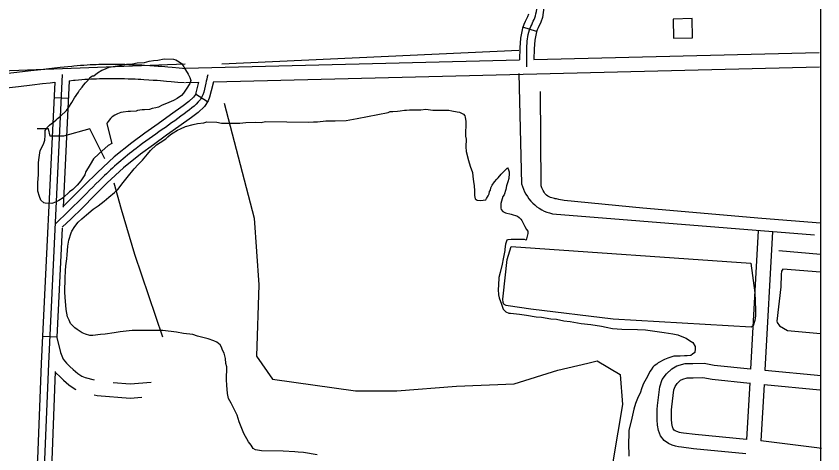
# Model space of a CAD drawing. Extents: x 3263578 to 3301413, y 764927 to 798602.
# Drawn here: x 3297493 to 3299180, y 785004 to 785920 of the extents above; entities that cross this region are included whole.
import ezdxf

# ---------------------------------------------------------------- set-up
doc = ezdxf.new("R2010")
doc.units = 0
for name, color, linetype in [('V-BLDG-OTLN', 7, 'Continuous'), ('V-GRID-FRAM', 7, 'Continuous'), ('V-LEVE-TOET', 7, 'Continuous'), ('V-ROAD-CNTR', 7, 'Continuous'), ('V-SITE-VEGE', 7, 'Continuous'), ('V-TOPO-SHOR', 7, 'Continuous')]:
    doc.layers.add(name, color=color, linetype=linetype)

msp = doc.modelspace()

# ---------------------------------------------------------------- linework, layer by layer
at = {"layer": 'V-BLDG-OTLN'}
msp.add_lwpolyline([(3298868, 785874), (3298908, 785875), (3298907, 785915), (3298867, 785913.9)], close=True, dxfattribs=at)
at = {"layer": 'V-GRID-FRAM'}
msp.add_lwpolyline([(3267734.9, 794015.5), (3299171.2, 794017.8), (3299180.4, 775831.7), (3267728.3, 775829.4), (3267734.9, 794015.5)], dxfattribs=at)
at = {"layer": 'V-LEVE-TOET'}
for points in [[(3298528.1, 785438.1), (3299029.8, 785402.9), (3299037.9, 785341.2), (3299039.7, 785305.2), (3299039.3, 785292.7), (3299038.2, 785282.9), (3299034.6, 785271.9), (3299030.5, 785269.1), (3298742, 785285.6), (3298569.6, 785306.9), (3298521.9, 785313.7), (3298518.1, 785314.6), (3298513.7, 785316.6), (3298512.9, 785317.3), (3298512, 785320.9), (3298511.1, 785327.5), (3298511.4, 785333.8), (3298520.4, 785411), (3298528.1, 785438.1)], [(3299175.6, 785384.2), (3299096.4, 785390.5), (3299094.1, 785386.5), (3299093, 785379.1), (3299092.6, 785353.6), (3299084.4, 785281.9), (3299085, 785278.9), (3299089.7, 785271.6), (3299106.2, 785261.7), (3299175.6, 785255.9)]]:
    msp.add_lwpolyline(points, dxfattribs=at)
at = {"layer": 'V-ROAD-CNTR'}
for p, q in [((3298581.4, 785887.6), (3298552.9, 785896.8)), ((3297602.1, 785747.6), (3297572.1, 785749)), ((3297893.4, 785740.7), (3297868.3, 785757.1)), ((3297578.1, 785248.2), (3297548.1, 785249.6)), ((3299059, 785179), (3299177.1, 785167.6)), ((3299057.4, 785149), (3299174.3, 785137.8))]:
    msp.add_line(p, q, dxfattribs=at)
for points in [[(3298596.5, 785938), (3298593.8, 785917.3), (3298590.6, 785907.3), (3298584.7, 785895.7), (3298582.6, 785891.3), (3298581.3, 785887.3), (3298577.9, 785869.9), (3298576.2, 785852), (3298576, 785829.2)], [(3298564.4, 785923.9), (3298562.8, 785918.8), (3298557.7, 785908.8), (3298554.7, 785902.3), (3298552.2, 785894.9), (3298548.1, 785874.2), (3298546.3, 785853.6), (3298546, 785828.4)], [(3298576, 785829.2), (3299172.7, 785844.1)], [(3297456.5, 785798.3), (3297494.7, 785802.8), (3297523.4, 785806.1), (3297544.9, 785808.6), (3297561.1, 785810.4), (3297585.3, 785813), (3297609.5, 785815.6), (3297613.3, 785816), (3297620.6, 785816.7), (3297627.8, 785817.3), (3297634.7, 785817.8), (3297641.4, 785818.3), (3297647.9, 785818.6), (3297654.2, 785818.9), (3297660.3, 785819.2), (3297666.2, 785819.3), (3297671.9, 785819.5), (3297677.4, 785819.6), (3297682.8, 785819.7), (3297688, 785819.7), (3297693, 785819.7), (3297697.9, 785819.7), (3297702.6, 785819.7), (3297711.8, 785819.5), (3297720.3, 785819.3), (3297728.4, 785819.1), (3297735.9, 785818.8), (3297742.9, 785818.5), (3297749.5, 785818.2), (3297755.7, 785817.9), (3297761.5, 785817.6), (3297772.4, 785816.9), (3297781.9, 785816.3), (3297790.2, 785815.7), (3297797.4, 785815.1)], [(3297797.5, 785815.1), (3297810.1, 785814.1), (3297819.6, 785813.3), (3297833.8, 785812.1), (3297848, 785810.8)], [(3297846.3, 785810.9), (3298546, 785828.4)], [(3297905.7, 785782.3), (3299173.4, 785814.1)], [(3297589.5, 785798.2), (3297560.4, 785192.7), (3297552.6, 784991.5), (3297469.3, 784211.3), (3297435.8, 783979), (3297433.9, 783936.8), (3297433.7, 783900.7), (3297436.5, 783848.8)], [(3298544.2, 785800.1), (3298550.4, 785569.4)], [(3297573.7, 785781.6), (3297545.4, 785193.3), (3297537.7, 784992.5), (3297454.4, 784213.2), (3297442.8, 784132.6)], [(3297460, 785768.6), (3297498.2, 785773), (3297526.8, 785776.3), (3297548.3, 785778.8), (3297564.4, 785780.6), (3297573.7, 785781.6)], [(3297905.7, 785782.3), (3297901, 785763.6), (3297897.7, 785750.7), (3297894.8, 785742.8), (3297887.2, 785731.2), (3297873.5, 785718.4), (3297859.7, 785708.2), (3297833.4, 785689.4), (3297807.3, 785670.6), (3297780.1, 785650.9), (3297753.1, 785631.4), (3297717.4, 785602.7), (3297683.7, 785571.4), (3297657.4, 785545), (3297630.9, 785518.3), (3297607.9, 785496), (3297589.1, 785478.1)], [(3297874.6, 785781.6), (3297871.9, 785771), (3297869, 785759.6), (3297867.8, 785756.4), (3297864.1, 785750.7), (3297854.3, 785741.5), (3297842, 785732.5), (3297815.9, 785713.7), (3297789.8, 785694.9), (3297762.5, 785675.2), (3297734.9, 785655.2), (3297697.8, 785625.4), (3297662.9, 785593), (3297636.2, 785566.2), (3297609.8, 785539.7), (3297590.3, 785520.8)], [(3297603.9, 785784.9), (3297591.2, 785520.5)], [(3297603.9, 785784.9), (3297612.6, 785785.8), (3297616.2, 785786.2), (3297623.3, 785786.8), (3297630.1, 785787.4), (3297636.7, 785787.9), (3297643.2, 785788.3), (3297649.4, 785788.7), (3297655.5, 785788.9), (3297661.3, 785789.2), (3297667, 785789.4), (3297672.6, 785789.5), (3297677.9, 785789.6), (3297683.1, 785789.7), (3297688.1, 785789.7), (3297693, 785789.7), (3297697.7, 785789.7), (3297702.3, 785789.7), (3297711.2, 785789.5), (3297719.5, 785789.4), (3297727.4, 785789.1), (3297734.7, 785788.9), (3297741.6, 785788.6), (3297748.1, 785788.3), (3297754.1, 785787.9), (3297759.8, 785787.6), (3297770.5, 785787), (3297779.8, 785786.4), (3297788, 785785.8), (3297795.2, 785785.2)], [(3297795.1, 785785.2), (3297807.7, 785784.2), (3297817.1, 785783.4), (3297831.2, 785782.2), (3297845.3, 785780.9)], [(3297847, 785780.9), (3297874.6, 785781.6)], [(3298614.8, 785506.6), (3299162.6, 785462)], [(3297589.1, 785476.6), (3297578.1, 785248.4)], [(3299045.2, 785471.2), (3299029.1, 785181.4)], [(3299075.2, 785469.5), (3299059, 785178.8)], [(3297577.8, 785247.1), (3297585.6, 785216.2), (3297591.6, 785202.2), (3297598.2, 785193.7), (3297605.4, 785186.7), (3297612, 785180.7), (3297621.7, 785172.2), (3297630.2, 785166.3), (3297637.5, 785163.6), (3297656.4, 785158.7)], [(3299019.3, 785004.2), (3298910, 785014.3), (3298884.4, 785017.5), (3298878.7, 785018.4), (3298872.3, 785019.8), (3298864.9, 785022.3), (3298857.3, 785025.3), (3298848.5, 785031.5), (3298841, 785041.5), (3298836.4, 785052.4), (3298834.8, 785064.2), (3298833.8, 785075), (3298833.6, 785086.2), (3298833.8, 785096.9), (3298834.3, 785105.3), (3298839.5, 785144.2), (3298844.3, 785159.3), (3298853.6, 785171.1), (3298864.4, 785181.6), (3298875.3, 785188.3), (3298892.7, 785193), (3298908.4, 785192.9), (3298932.1, 785193.7), (3298952.9, 785189.8), (3299029.2, 785182)], [(3297574.8, 785176), (3297567.6, 784990.4), (3297549.6, 784822)], [(3297574.9, 785174.6), (3297575.7, 785173.6), (3297584.9, 785164.8), (3297592, 785158.3), (3297603.2, 785148.6), (3297616.2, 785139.5), (3297618, 785138.8)], [(3299021, 785034.1), (3298913.2, 785044.1), (3298888.6, 785047.2), (3298884.3, 785047.8), (3298880.3, 785048.7), (3298875.3, 785050.4), (3298871.8, 785051.8), (3298869.6, 785053.4), (3298867.2, 785056.5), (3298865.6, 785060.4), (3298864.6, 785067.6), (3298863.8, 785076.7), (3298863.6, 785086.3), (3298863.8, 785095.7), (3298864.2, 785102.4), (3298868.9, 785137.6), (3298871.2, 785145), (3298875.9, 785151), (3298882.9, 785157.8), (3298887.3, 785160.5), (3298896.6, 785163), (3298908.8, 785162.9), (3298929.7, 785163.6), (3298948.6, 785160.1), (3299027.5, 785152)], [(3297695.9, 785153.5), (3297731.3, 785150.7), (3297775.3, 785154)], [(3299027.5, 785152.4), (3299020.9, 785033.7)], [(3299057.4, 785149.1), (3299050.8, 785030.8)], [(3297656.4, 785127.6), (3297662.1, 785126.2), (3297731.2, 785120.6), (3297755.9, 785122.5)], [(3299177.3, 785015.3), (3299167.7, 785016.3), (3299050.8, 785030.8)]]:
    msp.add_lwpolyline(points, dxfattribs=at)
msp.add_arc((3298632.7, 785589.3), 84.7, 193.6092, 257.7499, dxfattribs=at)
for points in [[(3298560.9, 785813.8), (3298561.3, 785852.8), (3298566.8, 785891.1), (3298579.1, 785920.6), (3298584.2, 785959.2), (3298595.9, 786013.6), (3298612.8, 786112.8), (3298628, 786251.6), (3298655.1, 786466.3), (3298664.6, 786544.2), (3298688.1, 786730.9), (3298718.4, 786977.4), (3298732.5, 787129.9), (3298744.2, 787220.1), (3298749.2, 787243.9), (3298774.3, 787276.8), (3298804.5, 787291.5), (3298850.5, 787290.7), (3299160.8, 787256.8)], [(3297893.9, 785797.1), (3297889.5, 785779.5), (3297883.4, 785755.1), (3297850.9, 785720.4), (3297798.5, 785682.7), (3297744, 785643.3), (3297673.3, 785582.2), (3297620.3, 785529), (3297574.4, 785484.9)]]:
    msp.add_spline(points, degree=3, dxfattribs=at)
at = {"layer": 'V-SITE-VEGE'}
for points in [[(3297685.6, 785699.3), (3297683.7, 785696.5), (3297682.8, 785694.7), (3297693.2, 785653.8), (3297685.7, 785649.3), (3297666, 785632.1), (3297654.8, 785621.2), (3297648.1, 785609.2), (3297643.4, 785602.8), (3297638.6, 785594.6), (3297636.7, 785588.2), (3297628.1, 785575.3), (3297620.6, 785566.2), (3297611.2, 785557.1), (3297604.7, 785552.6), (3297591.5, 785539.9), (3297582.2, 785534.5), (3297575.6, 785530.9), (3297567.3, 785528.2), (3297553.4, 785528.5), (3297550.7, 785529.4), (3297544.3, 785535.1), (3297541.6, 785542.5), (3297538.1, 785553.7), (3297538.4, 785572.2), (3297539.6, 785587.9), (3297540, 785613.7), (3297541.1, 785623.9), (3297543.2, 785638.7), (3297547, 785645.1), (3297550.8, 785654.3), (3297552.8, 785660.7), (3297553.8, 785669.9), (3297554, 785681), (3297555.9, 785683.8), (3297556.9, 785686.5), (3297562.5, 785692), (3297567.2, 785695.6), (3297570.9, 785698.3), (3297576.6, 785702.9), (3297579.4, 785705.6), (3297585.9, 785711), (3297598.1, 785722.9), (3297602.9, 785729.3), (3297609.5, 785739.3), (3297615.2, 785749.4), (3297623.7, 785761.3), (3297625.6, 785765), (3297631.3, 785771.3), (3297634.1, 785775.9), (3297637.9, 785780.5), (3297640.7, 785783.2), (3297646.4, 785789.6), (3297647.3, 785791.4), (3297652.9, 785795), (3297655.7, 785795), (3297663.2, 785801.3), (3297672.5, 785806.7), (3297676.3, 785808.5), (3297687.4, 785813), (3297695.8, 785814.7), (3297713.4, 785817.2), (3297723.6, 785819.8), (3297736.6, 785820.5), (3297745.8, 785822.2), (3297761.6, 785822.9), (3297770.9, 785825.5), (3297780.1, 785827.2), (3297789.4, 785828), (3297802.4, 785830.5), (3297821.8, 785830.2), (3297827.3, 785828.3), (3297833.7, 785824.5), (3297839.2, 785820.7), (3297843.7, 785814.2), (3297847.3, 785807.6), (3297852.7, 785798.3), (3297856.3, 785791.8), (3297858.1, 785785.3), (3297856.1, 785778.8), (3297848.5, 785766.9), (3297842.9, 785758.7), (3297839.1, 785754.1), (3297829.7, 785747.8), (3297822.3, 785743.3), (3297807.4, 785737.1), (3297798.1, 785733.5), (3297790.6, 785729.9), (3297785, 785728.2), (3297777.6, 785726.5), (3297772, 785724.7), (3297761.8, 785723.9), (3297756.3, 785724), (3297747, 785722.3), (3297744.2, 785721.4), (3297732.2, 785720.7), (3297727.6, 785720.8), (3297716.5, 785719.1), (3297711.8, 785718.3), (3297705.3, 785715.6), (3297699.7, 785712.9)], [(3297924.8, 785221), (3297922.2, 785227.5), (3297919.5, 785232.2), (3297913.1, 785237.9), (3297906.7, 785240.7), (3297894.7, 785244.6), (3297872.6, 785250.5), (3297862.5, 785253.5), (3297843.1, 785255.6), (3297828.3, 785258.6), (3297799.7, 785261.9), (3297771.1, 785262.3), (3297754.4, 785261.7), (3297735.9, 785262), (3297710.9, 785259.6), (3297697.9, 785257), (3297679.4, 785254.6), (3297669.2, 785253.8), (3297653.5, 785251.3), (3297647, 785251.4), (3297637.8, 785254.3), (3297631.4, 785257.2), (3297620.4, 785263.8), (3297615.8, 785267.6), (3297606.7, 785277), (3297604, 785283.5), (3297600.5, 785291), (3297597.9, 785305.8), (3297597.1, 785315.1), (3297595.5, 785330.8), (3297594.8, 785342.8), (3297595.3, 785371.5), (3297596.5, 785387.2), (3297596.6, 785397.4), (3297598.7, 785412.1), (3297599.8, 785420.4), (3297601, 785438.9), (3297603, 785450.9), (3297607.9, 785466.5), (3297609.8, 785470.2), (3297615.5, 785479.4), (3297623, 785488.5), (3297630.6, 785495.8), (3297639.9, 785503.9), (3297654, 785515.7), (3297664.3, 785523), (3297677.4, 785532.9), (3297686.8, 785541.1), (3297699, 785551.1), (3297705.5, 785557.5), (3297716.9, 785572.1), (3297725.3, 785582.1), (3297739.5, 785600.4), (3297748, 785609.5), (3297757.4, 785618.6), (3297767.8, 785631.4), (3297774.3, 785638.7), (3297786.6, 785650.5), (3297794, 785655.9), (3297806.2, 785663.1), (3297810, 785667.7), (3297815.6, 785672.2), (3297821.2, 785675.8), (3297830.5, 785681.2), (3297837, 785683.9), (3297847.3, 785689.3), (3297863.1, 785693.6), (3297872.4, 785695.3), (3297885.3, 785697), (3297891.8, 785698.7), (3297913.1, 785698.4), (3297922.3, 785696.4), (3297961.1, 785695.8), (3297973.2, 785697.4), (3297993.5, 785698), (3298005.6, 785697.8), (3298014.8, 785699.5), (3298103.6, 785698.1), (3298114.7, 785698.8), (3298123, 785698.7), (3298140.6, 785701.2), (3298160, 785700.9), (3298183.2, 785701.4), (3298206.4, 785705.7), (3298271.3, 785718.5), (3298275, 785720.3), (3298280.6, 785720.2), (3298290.7, 785721), (3298296.3, 785721.8), (3298305.6, 785723.5), (3298309.3, 785723.5), (3298315.8, 785724.3), (3298339.8, 785723.9), (3298350, 785725.6), (3298364.8, 785723.5), (3298398, 785723), (3298404.5, 785721.9), (3298415.6, 785719.9), (3298420.2, 785718.9), (3298425.7, 785716), (3298428.4, 785715.1)], [(3297699.7, 785712.9), (3297694.1, 785709.3), (3297690.3, 785705.7), (3297685.6, 785699.3)], [(3298428.4, 785715.1), (3298431.2, 785711.3), (3298432, 785708.5), (3298433.7, 785699.3), (3298433.2, 785668.8), (3298434.1, 785662.3), (3298433.8, 785646.6), (3298434.6, 785636.4), (3298438.9, 785617.8), (3298442.4, 785605.7), (3298447.7, 785592.7), (3298448.6, 785585.3), (3298449.3, 785573.3), (3298451, 785565.8), (3298451.7, 785553.8), (3298451.6, 785544.6)], [(3298451.6, 785544.6), (3298453.3, 785538), (3298457, 785535.2), (3298464.4, 785534.2), (3298475.5, 785535.8), (3298476.5, 785538.6), (3298480.3, 785544.1), (3298482.2, 785547.8), (3298483.2, 785553.3), (3298485.1, 785556), (3298486.1, 785560.6), (3298488.9, 785566.1), (3298493.7, 785573.5), (3298498.4, 785578.9), (3298501.2, 785581.7), (3298507.8, 785589), (3298516.3, 785598.1), (3298521, 785602.6), (3298521.9, 785600.8), (3298524.5, 785594.2), (3298524.5, 785590.5), (3298523.4, 785580.4), (3298521.4, 785573), (3298518.5, 785564.7), (3298517.5, 785557.4), (3298513.6, 785546.3), (3298510.7, 785542.7), (3298506.8, 785527.9), (3298506.6, 785517.8), (3298507.5, 785515), (3298511.2, 785511.2), (3298516.7, 785508.4), (3298528.6, 785505.4), (3298541.5, 785501.5), (3298545.2, 785498.7), (3298548.8, 785494.9), (3298550.6, 785492.1), (3298554.2, 785485.6), (3298556.9, 785480), (3298560.5, 785473.4), (3298563.2, 785469.7), (3298563.1, 785465.1), (3298561.2, 785456.8), (3298560.1, 785451.3), (3298556.5, 785452.2), (3298528.7, 785452.7), (3298521.3, 785451.9), (3298519.4, 785451), (3298516.5, 785442.7), (3298515.5, 785432.6), (3298515.4, 785429.8), (3298511.4, 785412.3), (3298509.4, 785401.2), (3298505.4, 785383.7), (3298502.5, 785372.7), (3298502.2, 785356.9), (3298501.1, 785347.7), (3298501.9, 785336.6), (3298503.6, 785330.1), (3298508, 785317.1), (3298511.6, 785306.9), (3298517, 785301.2), (3298523.5, 785298.3), (3298527.2, 785298.3), (3298545.6, 785296.1), (3298560.4, 785294), (3298580.7, 785290.9), (3298591.8, 785289.8), (3298611.1, 785286.8), (3298623.1, 785285.6), (3298638.8, 785282.6), (3298651.7, 785280.6), (3298674.8, 785276.5), (3298695.1, 785274.3), (3298717.2, 785271.2), (3298727.4, 785269.2), (3298740.3, 785266.2), (3298759.7, 785265), (3298793, 785264.4), (3298809.6, 785263.2), (3298848.3, 785258), (3298866.8, 785254.9), (3298876.9, 785252.9), (3298888.9, 785248.1), (3298894.4, 785246.1), (3298901.7, 785241.4), (3298908.1, 785236.7), (3298913.5, 785228.3), (3298913.4, 785223.6), (3298912.4, 785216.3), (3298907.7, 785212.6), (3298904, 785209.9), (3298896.6, 785209.1), (3298891, 785209.2), (3298881.8, 785208.4), (3298868.8, 785208.6), (3298862.3, 785206), (3298855.8, 785204.2), (3298849.3, 785201.6), (3298836.2, 785194.4), (3298833.4, 785191.6)], [(3298122.9, 785001.5), (3298094.3, 785006.5), (3298083.2, 785007.6), (3298075.9, 785007.8), (3298051.8, 785009.1), (3298006.5, 785009.8), (3297993.6, 785011.9), (3297989, 785014.7), (3297984.5, 785022.2), (3297979.1, 785028.7), (3297969.2, 785046.5), (3297963.9, 785060.4), (3297959.4, 785070.7), (3297955, 785084.6), (3297950.6, 785094.8), (3297945.2, 785104.2), (3297942.5, 785109.8), (3297937.1, 785120), (3297935.4, 785130.2), (3297933.8, 785147.8), (3297933.1, 785158.9), (3297933.5, 785185.7), (3297931.8, 785193.2), (3297931, 785203.4), (3297928.4, 785214.5), (3297924.8, 785221)], [(3298833.4, 785191.6), (3298827.8, 785188), (3298825, 785185.3), (3298821.2, 785179.8), (3298818.4, 785176.2), (3298814.5, 785167), (3298810.7, 785160.6), (3298805, 785151.4), (3298802.1, 785142.2), (3298798.2, 785131.2), (3298794.4, 785122.9), (3298788.6, 785109.1), (3298784.7, 785097.2), (3298780.7, 785078.7), (3298774.8, 785052.9), (3298774.2, 785018.7), (3298774.9, 785006.7), (3298774.8, 784999.3)]]:
    msp.add_lwpolyline(points, dxfattribs=at)
at = {"layer": 'V-TOPO-SHOR'}
msp.add_line((3298544.5, 785848.4), (3297923.5, 785819.5), dxfattribs=at)
for points in [[(3297846.4, 785819.5), (3297461.3, 785805.1), (3297451.7, 785824.4), (3297186.9, 785781.1), (3296970.3, 785713.7)], [(3299175.5, 785486.8), (3299052.7, 785496.8), (3298803.9, 785518.3), (3298639.4, 785534.2), (3298628, 785536), (3298623, 785537.5), (3298620.6, 785537.7), (3298618.8, 785538.2), (3298613.4, 785540.1), (3298611, 785540.7), (3298605, 785543.4), (3298602.6, 785545), (3298601.4, 785546.1), (3298599.1, 785549.1), (3298597.3, 785551.8), (3298595.1, 785555.4), (3298592.6, 785560.7), (3298591.1, 785565.1), (3298589.8, 785762.4)], [(3297928.3, 785737.7), (3297990.8, 785497), (3298000.4, 785357.4), (3297995.6, 785208.2), (3298029.3, 785160), (3298202.6, 785135.9), (3298289.3, 785135.9), (3298414.4, 785145.5), (3298534.8, 785150.3), (3298626.2, 785179.2), (3298688.8, 785193.7), (3298708.1, 785198.5), (3298756.2, 785169.6), (3298761, 785107), (3298741.8, 784991.5), (3298736.9, 784900)], [(3297678.2, 785621.6), (3297646.8, 785684.5), (3297591.8, 785668.7), (3297564.3, 785668.7), (3297560.4, 785684.5), (3297552.5, 785684.5), (3297536.8, 785684.5), (3297536.8, 785684.5)], [(3297800, 785248.3), (3297741.1, 785421.2), (3297713.6, 785515.5), (3297697.9, 785570.5)], [(3299088.2, 785429.3), (3299175.6, 785422.1)]]:
    msp.add_lwpolyline(points, dxfattribs=at)

doc.saveas('drawing.dxf')
